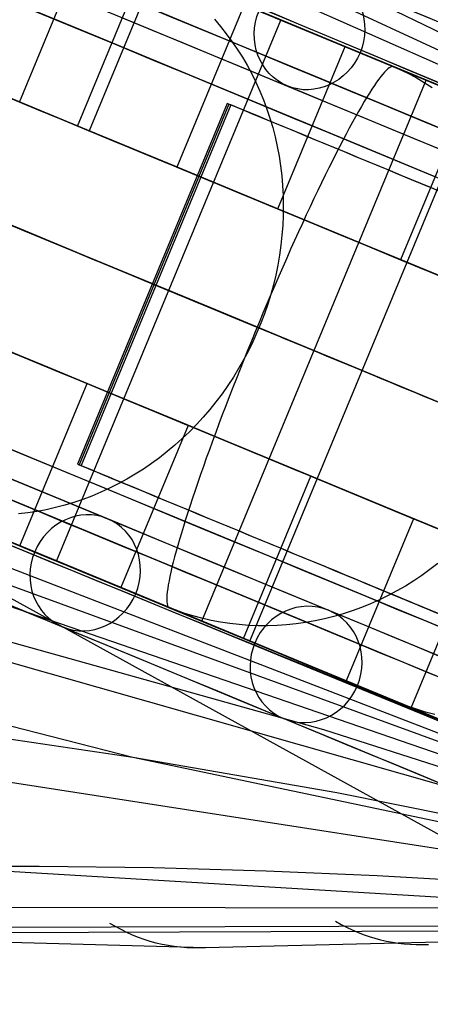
# Model space of a CAD drawing. Extents: x -3378 to 3007, y -425 to 173.
# Tile 382 of 396: x 2902 to 2923, y -282 to -231. Entities that reach past the tile are written whole.
import ezdxf

# ---------------------------------------------------------------- set-up
doc = ezdxf.new("R2010")
doc.units = 0
doc.layers.add('PREDEFINITO', color=7, linetype='CONTINUOUS')

msp = doc.modelspace()

# ---------------------------------------------------------------- linework, layer by layer
at = {"layer": 'PREDEFINITO'}
for p, q in [((2960.404, -249.894, 2115.522), (2779.992, -174.465, 1658.698)), ((2960.404, -249.894, 2249.021), (2818.582, -187.079, 1878.796)), ((2960.403, -249.891, 2382.227), (2855.009, -198.53, 2100.257)), ((2948.925, -277.607, 2115.522), (2768.018, -203.372, 1658.698)), ((2957.88, -248.846, 2050.273), (2896.81, -220.407, 2079.843)), ((2948.924, -277.607, 2249.021), (2804.225, -221.74, 1878.796)), ((2901.716, -235.324, 1807.51), (2905.16, -227.009, 1807.51)), ((2904.68, -236.551, 3041.551), (2908.124, -228.237, 3041.551)), ((2908.726, -228.486, 3035.586), (2905.282, -236.801, 3035.586)), ((2915.427, -231.272, 1849.154), (2909.982, -229.013, 1834.146)), ((2913.213, -230.345, 1843.793), (2909.769, -238.659, 1843.793)), ((2903.612, -258.84, 1878.513), (2915.093, -231.123, 1878.513)), ((2911.685, -231.085, 1799.926), (2911.998, -231.449, 1799.731)), ((2911.998, -231.449, 1799.731), (2912.298, -231.825, 1799.54)), ((2914.805, -231.016, 3035.274), (2937.144, -240.239, 3037.307)), ((2915.093, -231.123, 1878.513), (2923.84, -234.746, 1875.296)), ((2920.572, -233.405, 1864.285), (2915.427, -231.272, 1849.154)), ((2912.298, -231.825, 1799.54), (2912.585, -232.213, 1799.352)), ((2917.269, -232.025, 1838.562), (2920.705, -233.448, 1837.09)), ((2912.585, -232.213, 1799.352), (2912.859, -232.612, 1799.167)), ((2914.932, -240.798, 1841.608), (2918.376, -232.483, 1841.608)), ((2912.859, -232.612, 1799.167), (2913.118, -233.022, 1798.987)), ((2913.118, -233.022, 1798.987), (2913.364, -233.442, 1798.81)), ((2913.364, -233.442, 1798.81), (2913.596, -233.872, 1798.638)), ((2925.413, -235.411, 1879.533), (2920.572, -233.405, 1864.285)), ((2920.702, -233.533, 3048.49), (2920.635, -233.573, 3049.002)), ((2920.762, -233.51, 3047.977), (2920.702, -233.533, 3048.49)), ((2920.705, -233.448, 1837.09), (2921.147, -233.64, 1836.899)), ((2920.815, -233.503, 3047.462), (2920.762, -233.51, 3047.977)), ((2920.861, -233.513, 3046.946), (2920.815, -233.503, 3047.462)), ((2921.193, -233.65, 3042.962), (2920.861, -233.513, 3046.946)), ((2913.596, -233.872, 1798.638), (2913.813, -234.312, 1798.471)), ((2920.206, -234.018, 3051.513), (2920.101, -234.156, 3052.002)), ((2920.304, -233.897, 3051.02), (2920.206, -234.018, 3051.513)), ((2920.396, -233.792, 3050.521), (2920.304, -233.897, 3051.02)), ((2920.482, -233.703, 3050.018), (2920.396, -233.792, 3050.521)), ((2920.562, -233.63, 3049.512), (2920.482, -233.703, 3050.018)), ((2920.635, -233.573, 3049.002), (2920.562, -233.63, 3049.512)), ((2921.147, -233.64, 1836.899), (2921.58, -233.849, 1836.709)), ((2921.58, -233.849, 1836.709), (2922.007, -234.074, 1836.519)), ((2922.521, -234.2, 3027.027), (2921.691, -233.856, 3036.986)), ((2911.041, -261.917, 3027.027), (2922.521, -234.2, 3027.027)), ((2913.813, -234.312, 1798.471), (2914.015, -234.76, 1798.308)), ((2919.874, -234.477, 3052.959), (2919.752, -234.661, 3053.428)), ((2919.991, -234.309, 3052.484), (2919.874, -234.477, 3052.959)), ((2920.101, -234.156, 3052.002), (2919.991, -234.309, 3052.484)), ((2922.007, -234.074, 1836.519), (2922.424, -234.315, 1836.33)), ((2922.424, -234.315, 1836.33), (2922.833, -234.571, 1836.141)), ((2914.015, -234.76, 1798.308), (2914.202, -235.216, 1798.15)), ((2919.625, -234.86, 3053.889), (2919.492, -235.074, 3054.341)), ((2919.752, -234.661, 3053.428), (2919.625, -234.86, 3053.889)), ((2912.333, -235.392, 3026.161), (2904.68, -253.87, 3026.161)), ((2912.428, -235.431, 3025.166), (2904.774, -253.909, 3025.166)), ((2912.522, -235.47, 3024.172), (2904.868, -253.948, 3024.172)), ((2912.333, -235.392, 3026.161), (2912.522, -235.47, 3024.172)), ((2913.509, -262.939, 1912.758), (2924.99, -235.223, 1912.758)), ((2914.202, -235.216, 1798.15), (2914.373, -235.68, 1797.997)), ((2919.211, -235.546, 3055.219), (2919.063, -235.803, 3055.643)), ((2919.354, -235.303, 3054.785), (2919.211, -235.546, 3055.219)), ((2919.492, -235.074, 3054.341), (2919.354, -235.303, 3054.785)), ((2924.663, -235.087, 1877.933), (2921.219, -243.402, 1877.933)), ((2914.373, -235.68, 1797.997), (2914.53, -236.151, 1797.849)), ((2919.063, -235.803, 3055.643), (2918.91, -236.074, 3056.057)), ((2905.282, -236.801, 3035.586), (2904.68, -236.551, 3041.551)), ((2914.53, -236.151, 1797.849), (2914.67, -236.629, 1797.707)), ((2918.753, -236.358, 3056.461), (2918.592, -236.656, 3056.853)), ((2918.91, -236.074, 3056.057), (2918.753, -236.358, 3056.461)), ((2914.67, -236.629, 1797.707), (2914.795, -237.113, 1797.57)), ((2918.426, -236.966, 3057.233), (2918.257, -237.289, 3057.6)), ((2918.592, -236.656, 3056.853), (2918.426, -236.966, 3057.233)), ((2914.795, -237.113, 1797.57), (2914.903, -237.602, 1797.44)), ((2918.257, -237.289, 3057.6), (2918.083, -237.623, 3057.956)), ((2914.903, -237.602, 1797.44), (2914.996, -238.096, 1797.315)), ((2917.906, -237.97, 3058.298), (2917.726, -238.327, 3058.626)), ((2918.083, -237.623, 3057.956), (2917.906, -237.97, 3058.298)), ((2914.996, -238.096, 1797.315), (2915.072, -238.594, 1797.196)), ((2917.726, -238.327, 3058.626), (2917.543, -238.695, 3058.941)), ((2909.769, -238.659, 1843.793), (2914.932, -240.798, 1841.608)), ((2915.072, -238.594, 1797.196), (2915.132, -239.096, 1797.084)), ((2917.357, -239.074, 3059.241), (2917.168, -239.462, 3059.526)), ((2917.543, -238.695, 3058.941), (2917.357, -239.074, 3059.241)), ((2921.755, -266.355, 1947.047), (2933.236, -238.638, 1947.047)), ((2948.922, -277.608, 2382.227), (2838.08, -239.401, 2100.257)), ((2915.132, -239.096, 1797.084), (2915.175, -239.601, 1796.978)), ((2917.168, -239.462, 3059.526), (2916.977, -239.86, 3059.797)), ((2915.175, -239.601, 1796.978), (2915.202, -240.108, 1796.878)), ((2916.977, -239.86, 3059.797), (2916.783, -240.267, 3060.052)), ((2915.202, -240.108, 1796.878), (2915.212, -240.618, 1796.785)), ((2916.783, -240.267, 3060.052), (2916.588, -240.683, 3060.292)), ((2915.212, -240.618, 1796.785), (2915.206, -241.128, 1796.699)), ((2916.588, -240.683, 3060.292), (2916.391, -241.106, 3060.516)), ((2915.206, -241.128, 1796.699), (2915.183, -241.639, 1796.619)), ((2916.192, -241.537, 3060.723), (2915.992, -241.974, 3060.914)), ((2916.391, -241.106, 3060.516), (2916.192, -241.537, 3060.723)), ((2915.183, -241.639, 1796.619), (2915.144, -242.151, 1796.547)), ((2915.992, -241.974, 3060.914), (2915.791, -242.418, 3061.089)), ((2915.144, -242.151, 1796.547), (2915.089, -242.661, 1796.481)), ((2915.791, -242.418, 3061.089), (2915.589, -242.868, 3061.247)), ((2915.089, -242.661, 1796.481), (2915.017, -243.171, 1796.423)), ((2915.589, -242.868, 3061.247), (2915.387, -243.324, 3061.387)), ((2915.017, -243.171, 1796.423), (2914.929, -243.678, 1796.371)), ((2915.387, -243.324, 3061.387), (2915.184, -243.784, 3061.511)), ((2921.219, -243.402, 1877.933), (2926.474, -245.579, 1876.024)), ((2914.929, -243.678, 1796.371), (2914.824, -244.184, 1796.327)), ((2915.184, -243.784, 3061.511), (2914.981, -244.249, 3061.617)), ((2908.506, -244.631, 3026.161), (2908.695, -244.709, 3024.172)), ((2914.824, -244.184, 1796.327), (2914.704, -244.686, 1796.29)), ((2914.981, -244.249, 3061.617), (2914.779, -244.717, 3061.705)), ((2914.704, -244.686, 1796.29), (2914.568, -245.185, 1796.261)), ((2914.779, -244.717, 3061.705), (2914.577, -245.188, 3061.776)), ((2914.577, -245.188, 3061.776), (2914.375, -245.662, 3061.83)), ((2914.568, -245.185, 1796.261), (2914.416, -245.679, 1796.239)), ((2914.174, -246.138, 3061.865), (2913.975, -246.616, 3061.883)), ((2914.375, -245.662, 3061.83), (2914.174, -246.138, 3061.865)), ((2914.416, -245.679, 1796.239), (2914.248, -246.169, 1796.224)), ((2913.975, -246.616, 3061.883), (2913.777, -247.094, 3061.883)), ((2914.248, -246.169, 1796.224), (2914.065, -246.653, 1796.217)), ((2913.777, -247.094, 3061.883), (2913.58, -247.573, 3061.865)), ((2913.867, -247.132, 1796.217), (2913.654, -247.603, 1796.224)), ((2914.065, -246.653, 1796.217), (2913.867, -247.132, 1796.217)), ((2913.58, -247.573, 3061.865), (2913.385, -248.051, 3061.83)), ((2913.654, -247.603, 1796.224), (2913.426, -248.068, 1796.239)), ((2907.511, -268.901, 2545.397), (2826.81, -248.148, 2344.352)), ((2913.426, -248.068, 1796.239), (2913.184, -248.525, 1796.261)), ((2913.385, -248.051, 3061.83), (2913.193, -248.529, 3061.776)), ((2913.184, -248.525, 1796.261), (2912.928, -248.974, 1796.29)), ((2913.193, -248.529, 3061.776), (2913.002, -249.005, 3061.705)), ((2912.928, -248.974, 1796.29), (2912.658, -249.415, 1796.327)), ((2913.002, -249.005, 3061.705), (2912.815, -249.48, 3061.617)), ((2881.059, -249.506, 3032.46), (2903.333, -258.711, 3035.274)), ((2912.658, -249.415, 1796.327), (2912.374, -249.846, 1796.371)), ((2912.815, -249.48, 3061.617), (2912.63, -249.952, 3061.511)), ((2901.732, -258.061, 1843.793), (2905.176, -249.746, 1843.793)), ((2905.176, -249.746, 1843.793), (2910.34, -251.885, 1841.608)), ((2912.374, -249.846, 1796.371), (2912.077, -250.267, 1796.423)), ((2912.63, -249.952, 3061.511), (2912.447, -250.42, 3061.387)), ((2911.768, -250.678, 1796.481), (2911.446, -251.079, 1796.547)), ((2912.077, -250.267, 1796.423), (2911.768, -250.678, 1796.481)), ((2912.447, -250.42, 3061.387), (2912.268, -250.886, 3061.247)), ((2911.446, -251.079, 1796.547), (2911.112, -251.468, 1796.619)), ((2912.268, -250.886, 3061.247), (2912.093, -251.346, 3061.089)), ((2911.112, -251.468, 1796.619), (2910.767, -251.845, 1796.699)), ((2912.093, -251.346, 3061.089), (2911.921, -251.803, 3060.914)), ((2910.34, -251.885, 1841.608), (2906.896, -260.2, 1841.608)), ((2910.767, -251.845, 1796.699), (2910.41, -252.211, 1796.785)), ((2911.921, -251.803, 3060.914), (2911.753, -252.254, 3060.723)), ((2910.043, -252.563, 1796.878), (2909.665, -252.903, 1796.978)), ((2910.41, -252.211, 1796.785), (2910.043, -252.563, 1796.878)), ((2911.589, -252.699, 3060.516), (2911.429, -253.137, 3060.292)), ((2911.753, -252.254, 3060.723), (2911.589, -252.699, 3060.516)), ((2909.665, -252.903, 1796.978), (2909.277, -253.229, 1797.084)), ((2911.429, -253.137, 3060.292), (2911.273, -253.569, 3060.052)), ((2946.399, -276.563, 2050.273), (2883.107, -253.489, 2079.843)), ((2908.88, -253.542, 1797.196), (2908.474, -253.841, 1797.315)), ((2909.277, -253.229, 1797.084), (2908.88, -253.542, 1797.196)), ((2911.273, -253.569, 3060.052), (2911.123, -253.994, 3059.797)), ((2904.68, -253.87, 3026.161), (2904.868, -253.948, 3024.172)), ((2908.059, -254.124, 1797.44), (2907.637, -254.394, 1797.57)), ((2908.474, -253.841, 1797.315), (2908.059, -254.124, 1797.44)), ((2911.123, -253.994, 3059.797), (2910.976, -254.41, 3059.526)), ((2907.206, -254.648, 1797.707), (2906.769, -254.886, 1797.849)), ((2907.637, -254.394, 1797.57), (2907.206, -254.648, 1797.707)), ((2910.976, -254.41, 3059.526), (2910.835, -254.819, 3059.241)), ((2913.182, -262.804, 1877.933), (2916.626, -254.489, 1877.933)), ((2916.626, -254.489, 1877.933), (2921.882, -256.666, 1876.024)), ((2906.326, -255.109, 1797.997), (2905.876, -255.315, 1798.15)), ((2906.769, -254.886, 1797.849), (2906.326, -255.109, 1797.997)), ((2910.699, -255.218, 3058.941), (2910.568, -255.608, 3058.626)), ((2910.835, -254.819, 3059.241), (2910.699, -255.218, 3058.941)), ((2904.962, -255.68, 1798.471), (2904.498, -255.837, 1798.638)), ((2905.421, -255.506, 1798.308), (2904.962, -255.68, 1798.471)), ((2905.876, -255.315, 1798.15), (2905.421, -255.506, 1798.308)), ((2910.568, -255.608, 3058.626), (2910.443, -255.988, 3058.298)), ((2948.922, -277.607, 2515.506), (2872.566, -255.879, 2322.987)), ((2903.085, -256.207, 1799.167), (2902.61, -256.296, 1799.352)), ((2903.559, -256.101, 1798.987), (2903.085, -256.207, 1799.167)), ((2904.03, -255.977, 1798.81), (2903.559, -256.101, 1798.987)), ((2904.498, -255.837, 1798.638), (2904.03, -255.977, 1798.81)), ((2910.443, -255.988, 3058.298), (2910.323, -256.358, 3057.956)), ((2893.112, -256.244, 3024.077), (2930.822, -277.066, 3006.202)), ((2903.954, -258.971, 1849.154), (2898.506, -256.718, 1834.146)), ((2902.133, -256.367, 1799.54), (2901.655, -256.421, 1799.731)), ((2902.61, -256.296, 1799.352), (2902.133, -256.367, 1799.54)), ((2910.209, -256.717, 3057.6), (2910.101, -257.065, 3057.233)), ((2910.323, -256.358, 3057.956), (2910.209, -256.717, 3057.6)), ((2921.882, -256.666, 1876.024), (2918.438, -264.981, 1876.024)), ((2910.101, -257.065, 3057.233), (2909.998, -257.402, 3056.853)), ((2909.902, -257.726, 3056.461), (2909.812, -258.038, 3056.057)), ((2909.998, -257.402, 3056.853), (2909.902, -257.726, 3056.461)), ((2909.812, -258.038, 3056.057), (2909.729, -258.338, 3055.643)), ((2903.333, -258.711, 3035.274), (2925.651, -267.986, 3037.307)), ((2909.652, -258.624, 3055.219), (2909.581, -258.897, 3054.785)), ((2909.729, -258.338, 3055.643), (2909.652, -258.624, 3055.219)), ((2912.359, -262.463, 1875.296), (2903.612, -258.84, 1878.513)), ((2909.1, -261.101, 1864.285), (2903.954, -258.971, 1849.154)), ((2909.517, -259.157, 3054.341), (2909.459, -259.402, 3053.889)), ((2909.581, -258.897, 3054.785), (2909.517, -259.157, 3054.341)), ((2923.122, -258.964, 1832.34), (2922.72, -259.275, 1832.44)), ((2909.225, -261.164, 1837.09), (2905.789, -259.741, 1838.562)), ((2909.409, -259.633, 3053.428), (2909.365, -259.849, 3052.959)), ((2909.459, -259.402, 3053.889), (2909.409, -259.633, 3053.428)), ((2922.308, -259.571, 1832.546), (2921.888, -259.853, 1832.656)), ((2922.72, -259.275, 1832.44), (2922.308, -259.571, 1832.546)), ((2909.298, -260.237, 3052.002), (2909.275, -260.408, 3051.513)), ((2909.328, -260.05, 3052.484), (2909.298, -260.237, 3052.002)), ((2909.365, -259.849, 3052.959), (2909.328, -260.05, 3052.484)), ((2921.46, -260.119, 1832.773), (2921.024, -260.371, 1832.894)), ((2921.888, -259.853, 1832.656), (2921.46, -260.119, 1832.773)), ((2909.249, -260.703, 3050.521), (2909.247, -260.827, 3050.018)), ((2909.259, -260.563, 3051.02), (2909.249, -260.703, 3050.521)), ((2909.275, -260.408, 3051.513), (2909.259, -260.563, 3051.02)), ((2920.581, -260.607, 1833.021), (2920.131, -260.827, 1833.152)), ((2921.024, -260.371, 1832.894), (2920.581, -260.607, 1833.021)), ((2917.285, -267.486, 2301.665), (2895.029, -261.257, 2312.288)), ((2913.942, -263.106, 1879.533), (2909.1, -261.101, 1864.285)), ((2909.673, -261.34, 1836.899), (2909.225, -261.164, 1837.09)), ((2909.247, -260.827, 3050.018), (2909.252, -260.934, 3049.512)), ((2909.252, -260.934, 3049.512), (2909.264, -261.026, 3049.002)), ((2909.264, -261.026, 3049.002), (2909.283, -261.101, 3048.49)), ((2909.283, -261.101, 3048.49), (2909.308, -261.16, 3047.977)), ((2909.308, -261.16, 3047.977), (2909.341, -261.203, 3047.462)), ((2909.341, -261.203, 3047.462), (2909.381, -261.229, 3046.946)), ((2909.381, -261.229, 3046.946), (2909.713, -261.366, 3042.962)), ((2919.213, -261.218, 1833.428), (2918.746, -261.389, 1833.573)), ((2919.675, -261.031, 1833.288), (2919.213, -261.218, 1833.428)), ((2920.131, -260.827, 1833.152), (2919.675, -261.031, 1833.288)), ((2922.169, -261.114, 3027.856), (2922.31, -261.173, 3025.862)), ((2910.127, -261.5, 1836.709), (2909.673, -261.34, 1836.899)), ((2910.588, -261.642, 1836.519), (2910.127, -261.5, 1836.709)), ((2910.211, -261.573, 3036.986), (2911.041, -261.917, 3027.027)), ((2911.053, -261.767, 1836.33), (2910.588, -261.642, 1836.519)), ((2911.523, -261.875, 1836.141), (2911.053, -261.767, 1836.33)), ((2917.799, -261.681, 1833.875), (2917.321, -261.801, 1834.032)), ((2918.275, -261.544, 1833.722), (2917.799, -261.681, 1833.875)), ((2918.746, -261.389, 1833.573), (2918.275, -261.544, 1833.722)), ((2911.997, -261.966, 1835.954), (2911.523, -261.875, 1836.141)), ((2912.475, -262.039, 1835.768), (2911.997, -261.966, 1835.954)), ((2912.956, -262.095, 1835.584), (2912.475, -262.039, 1835.768)), ((2913.439, -262.133, 1835.401), (2912.956, -262.095, 1835.584)), ((2913.924, -262.153, 1835.221), (2913.439, -262.133, 1835.401)), ((2914.41, -262.156, 1835.043), (2913.924, -262.153, 1835.221)), ((2914.897, -262.14, 1834.867), (2914.41, -262.156, 1835.043)), ((2915.384, -262.108, 1834.694), (2914.897, -262.14, 1834.867)), ((2915.87, -262.057, 1834.524), (2915.384, -262.108, 1834.694)), ((2916.356, -261.989, 1834.356), (2915.87, -262.057, 1834.524)), ((2916.839, -261.904, 1834.192), (2916.356, -261.989, 1834.356)), ((2917.321, -261.801, 1834.032), (2916.839, -261.904, 1834.192)), ((2922.391, -266.618, 1910.006), (2913.509, -262.939, 1912.758)), ((2918.476, -264.985, 1894.889), (2913.942, -263.106, 1879.533)), ((2948.919, -277.607, 2781.96), (2861.837, -264.037, 2567.751)), ((2921.108, -266.086, 1872.078), (2917.609, -264.637, 1873.365)), ((2922.702, -266.737, 1910.346), (2918.476, -264.985, 1894.889)), ((2921.564, -266.266, 1871.912), (2921.108, -266.086, 1872.078)), ((2922.026, -266.428, 1871.745), (2921.564, -266.266, 1871.912)), ((2930.749, -270.08, 1944.762), (2921.755, -266.355, 1947.047)), ((2922.495, -266.574, 1871.579), (2922.026, -266.428, 1871.745)), ((2922.968, -266.703, 1871.414), (2922.495, -266.574, 1871.579)), ((2926.618, -268.362, 1925.897), (2922.702, -266.737, 1910.346)), ((2907.511, -268.901, 2545.397), (2896.268, -267.243, 2551.112)), ((2948.924, -277.607, 2286.586), (2917.285, -267.486, 2301.665)), ((2948.92, -277.609, 2648.8), (2907.511, -268.901, 2545.397)), ((2917.948, -270.719, 2540.034), (2907.511, -268.901, 2545.397)), ((2928.319, -272.785, 2534.681), (2917.948, -270.719, 2540.034)), ((2902.722, -274.483, 2786.23), (2896.785, -274.485, 2788.768)), ((2948.919, -277.593, 2915.568), (2896.785, -274.485, 2788.768)), ((2908.569, -274.56, 2783.548), (2902.722, -274.483, 2786.23)), ((2914.334, -274.719, 2780.739), (2908.569, -274.56, 2783.548)), ((2920.026, -274.961, 2777.825), (2914.334, -274.719, 2780.739)), ((2925.654, -275.286, 2774.823), (2920.026, -274.961, 2777.825)), ((2843.549, -276.828, 2804.518), (2911.23, -278.629, 2952.166)), ((2946.222, -276.651, 3038.507), (2861.24, -276.533, 2857.777)), ((2946.222, -276.651, 3038.507), (2861.24, -276.533, 2857.777)), ((2947.51, -277.468, 3035.888), (2863.823, -277.736, 2856.575)), ((2948.922, -277.715, 3033.201), (2866.623, -278.01, 2855.289)), ((2911.23, -278.629, 2952.166), (2948.922, -277.715, 3033.201))]:
    msp.add_line(p, q, dxfattribs=at)
at = {"layer": 'PREDEFINITO', "extrusion": (0.333728, -0.138234, 0.932479)}
msp.add_circle((902.028, -1929.271, 2724.677), 3, dxfattribs=at)
at = {"layer": 'PREDEFINITO', "extrusion": (-0.333728, 0.138234, -0.932479)}
msp.add_circle((-872.028, -1929.271, -2724.677), 3, dxfattribs=at)
at = {"layer": 'PREDEFINITO', "extrusion": (-0.291728, 0.120838, -0.948838)}
msp.add_circle((-872.028, -2059.495, -2664.441), 3, dxfattribs=at)
at = {"layer": 'PREDEFINITO', "extrusion": (-0.382683, -0.92388, 1.48291e-15)}
msp.add_arc((2855.726, 2295, -897.634), 765.607, 90.328796, 179.999998, dxfattribs=at)
at = {"layer": 'PREDEFINITO', "extrusion": (-0.382683, -0.92388, 8.47377e-16)}
msp.add_arc((2085.726, 2115, -897.634), 765.607, 270.328797, 359.999997, dxfattribs=at)
at = {"layer": 'PREDEFINITO', "extrusion": (-0.382683, -0.92388, -2.23212e-16)}
msp.add_arc((2855.726, 2295, -902.028), 755, 91.138407, 179.999998, dxfattribs=at)
at = {"layer": 'PREDEFINITO', "extrusion": (-0.382683, -0.92388, -7.97186e-16)}
msp.add_arc((2085.726, 2115, -902.028), 755, 271.138411, 359.999994, dxfattribs=at)
at = {"layer": 'PREDEFINITO', "extrusion": (0.382683, 0.92388, -1.1978e-15)}
msp.add_arc((-2855.73, 2294, 905.028), 747.999, 359.999975, 88.076932, dxfattribs=at)
at = {"layer": 'PREDEFINITO', "extrusion": (-0.382683, -0.92388, 1.33089e-16)}
msp.add_arc((2085.731, 2114, -905.028), 747.999, 271.923078, 0.000014, dxfattribs=at)
at = {"layer": 'PREDEFINITO', "extrusion": (-0.382683, -0.92388, -8.78413e-16)}
for centre in [(2855.726, 2295, -902.028), (2855.726, 2295, -893.028)]:
    msp.add_arc(centre, 751, 91.449718, 179.999998, dxfattribs=at)
at = {"layer": 'PREDEFINITO', "extrusion": (-0.382683, -0.92388, 4.55473e-16)}
msp.add_arc((2085.726, 2115, -902.028), 751, 271.449717, 359.999999, dxfattribs=at)
at = {"layer": 'PREDEFINITO', "extrusion": (0.382683, 0.92388, 9.57203e-16)}
msp.add_arc((-2855.73, 2294, 902.028), 750.999, 359.999975, 88.076932, dxfattribs=at)
at = {"layer": 'PREDEFINITO', "extrusion": (-0.382683, -0.92388, -6.50676e-16)}
msp.add_arc((2855.726, 2295, -900.028), 751, 91.449718, 179.999998, dxfattribs=at)
at = {"layer": 'PREDEFINITO', "extrusion": (-0.382683, -0.92388, -2.1147e-15)}
msp.add_arc((2085.726, 2115, -900.028), 751, 271.449718, 359.999999, dxfattribs=at)
at = {"layer": 'PREDEFINITO', "extrusion": (0.382683, 0.92388, -2.01245e-16)}
msp.add_arc((-2855.726, 2295, 902.028), 744.999, 0.000002, 88.076906, dxfattribs=at)
at = {"layer": 'PREDEFINITO', "extrusion": (0.382683, 0.92388, -5.36653e-16)}
msp.add_arc((-2085.726, 2115, 902.028), 744.999, 180, 268.076908, dxfattribs=at)
at = {"layer": 'PREDEFINITO', "extrusion": (-0.382683, -0.92388, -1.67704e-16)}
msp.add_arc((2085.731, 2114, -902.028), 744.999, 271.923078, 0.000014, dxfattribs=at)
at = {"layer": 'PREDEFINITO', "extrusion": (0.382683, 0.92388, 1.74412e-15)}
msp.add_arc((-2855.73, 2294, 902.028), 744.999, 359.999975, 88.076932, dxfattribs=at)
at = {"layer": 'PREDEFINITO', "extrusion": (-0.382683, -0.92388, 5.94126e-16)}
msp.add_arc((2085.731, 2114, -902.028), 750.999, 271.923078, 0.000014, dxfattribs=at)
at = {"layer": 'PREDEFINITO', "extrusion": (0.382683, 0.92388, 9.98169e-16)}
msp.add_arc((-2855.73, 2294, 899.028), 747.999, 359.999975, 88.076932, dxfattribs=at)
at = {"layer": 'PREDEFINITO', "extrusion": (-0.382683, -0.92388, 4.69571e-16)}
msp.add_arc((2855.726, 2295, -900.028), 744.999, 91.923096, 179.999997, dxfattribs=at)
at = {"layer": 'PREDEFINITO', "extrusion": (-0.382683, -0.92388, -2.75035e-15)}
msp.add_arc((2085.726, 2115, -900.028), 744.999, 271.923094, 360, dxfattribs=at)
at = {"layer": 'PREDEFINITO', "extrusion": (-0.382683, -0.92388, 1.99634e-16)}
msp.add_arc((2085.731, 2114, -899.028), 747.999, 271.923078, 0.000014, dxfattribs=at)
at = {"layer": 'PREDEFINITO', "extrusion": (-0.382683, -0.92388, 4.94557e-16)}
msp.add_arc((2855.726, 2295, -902.028), 735, 92.729396, 180.000003, dxfattribs=at)
at = {"layer": 'PREDEFINITO', "extrusion": (-0.382683, -0.92388, 1.73095e-15)}
msp.add_arc((2085.726, 2115, -902.028), 735, 272.729402, 359.999996, dxfattribs=at)
at = {"layer": 'PREDEFINITO', "extrusion": (-0.382683, -0.92388, 6.22162e-16)}
msp.add_arc((2855.726, 2295, -887.028), 770, 90, 180, dxfattribs=at)
at = {"layer": 'PREDEFINITO', "extrusion": (-0.382683, -0.92388, -1.68873e-15)}
msp.add_arc((2085.726, 2115, -887.028), 770, 270, 0, dxfattribs=at)
at = {"layer": 'PREDEFINITO', "extrusion": (-0.382683, -0.92388, -3.57872e-15)}
msp.add_arc((2085.726, 2115, -893.028), 751, 271.449718, 359.999999, dxfattribs=at)
at = {"layer": 'PREDEFINITO', "extrusion": (-0.382683, -0.92388, -1.68461e-15)}
msp.add_arc((2855.726, 2295, -893.028), 748, 91.685444, 179.999998, dxfattribs=at)
at = {"layer": 'PREDEFINITO', "extrusion": (-0.382683, -0.92388, -2.5104e-15)}
msp.add_arc((2085.726, 2115, -893.028), 748, 271.685443, 359.999999, dxfattribs=at)
at = {"layer": 'PREDEFINITO', "extrusion": (-0.382683, -0.92388, -6.03735e-16)}
msp.add_arc((2855.726, 2295, -893.028), 744.999, 91.923096, 179.999997, dxfattribs=at)
at = {"layer": 'PREDEFINITO', "extrusion": (-0.382683, -0.92388, -3.32054e-15)}
msp.add_arc((2085.726, 2115, -893.028), 744.999, 271.923094, 360, dxfattribs=at)
at = {"layer": 'PREDEFINITO', "extrusion": (-0.382683, -0.92388, 2.11844e-16)}
msp.add_arc((2855.726, 2295, -876.421), 765.607, 90.328796, 179.999998, dxfattribs=at)
at = {"layer": 'PREDEFINITO', "extrusion": (-0.382683, -0.92388, -3.1474e-15)}
msp.add_arc((2085.726, 2115, -876.421), 765.607, 270.328797, 359.999997, dxfattribs=at)
at = {"layer": 'PREDEFINITO', "extrusion": (-0.382683, -0.92388, 5.85608e-16)}
msp.add_arc((2855.726, 2295, -881.028), 751, 91.449718, 179.999998, dxfattribs=at)
at = {"layer": 'PREDEFINITO', "extrusion": (-0.382683, -0.92388, -1.04108e-15)}
msp.add_arc((2085.726, 2115, -881.028), 751, 271.449718, 359.999999, dxfattribs=at)
at = {"layer": 'PREDEFINITO', "extrusion": (-0.382683, -0.92388, -5.29882e-16)}
msp.add_arc((2855.726, 2295, -887.028), 735, 92.729396, 180.000003, dxfattribs=at)
at = {"layer": 'PREDEFINITO', "extrusion": (-0.382683, -0.92388, 7.06509e-17)}
msp.add_arc((2085.726, 2115, -887.028), 735, 272.729402, 359.999996, dxfattribs=at)
at = {"layer": 'PREDEFINITO', "extrusion": (-0.382683, -0.92388, -6.60631e-17)}
msp.add_arc((2855.726, 2295, -881.028), 748, 91.685444, 179.999998, dxfattribs=at)
at = {"layer": 'PREDEFINITO', "extrusion": (-0.382683, -0.92388, -1.58552e-15)}
msp.add_arc((2085.726, 2115, -881.028), 748, 271.685443, 359.999999, dxfattribs=at)
at = {"layer": 'PREDEFINITO', "extrusion": (-0.382683, -0.92388, -4.36031e-16)}
msp.add_arc((2855.726, 2295, -881.028), 744.999, 91.923096, 179.999997, dxfattribs=at)
at = {"layer": 'PREDEFINITO', "extrusion": (-0.382683, -0.92388, -1.27455e-15)}
msp.add_arc((2085.726, 2115, -881.028), 744.999, 271.923094, 360, dxfattribs=at)
at = {"layer": 'PREDEFINITO', "extrusion": (-0.382683, -0.92388, 7.48277e-16)}
msp.add_arc((2855.726, 2295, -874.028), 751, 91.449718, 179.999998, dxfattribs=at)
at = {"layer": 'PREDEFINITO', "extrusion": (-0.382683, -0.92388, -1.78936e-15)}
msp.add_arc((2085.726, 2115, -874.028), 751, 271.449718, 359.999999, dxfattribs=at)
at = {"layer": 'PREDEFINITO', "extrusion": (-0.382683, -0.92388, -2.55099e-16)}
msp.add_arc((2855.726, 2295, -872.028), 755, 91.138407, 179.999998, dxfattribs=at)
at = {"layer": 'PREDEFINITO', "extrusion": (-0.382683, -0.92388, -5.42086e-16)}
msp.add_arc((2085.726, 2115, -872.028), 755, 271.138411, 359.999994, dxfattribs=at)
at = {"layer": 'PREDEFINITO', "extrusion": (0.382683, 0.92388, 7.65263e-16)}
msp.add_arc((-2855.73, 2294, 875.028), 747.999, 359.999975, 88.076932, dxfattribs=at)
at = {"layer": 'PREDEFINITO', "extrusion": (-0.382683, -0.92388, -1.33089e-16)}
msp.add_arc((2085.731, 2114, -875.028), 747.999, 271.923078, 0.000014, dxfattribs=at)
at = {"layer": 'PREDEFINITO', "extrusion": (-0.382683, -0.92388, -1.13868e-15)}
msp.add_arc((2855.726, 2295, -872.028), 751, 91.449718, 179.999998, dxfattribs=at)
at = {"layer": 'PREDEFINITO', "extrusion": (-0.382683, -0.92388, -7.15744e-16)}
msp.add_arc((2085.726, 2115, -872.028), 751, 271.449717, 359.999999, dxfattribs=at)
at = {"layer": 'PREDEFINITO', "extrusion": (0.382683, 0.92388, 3.63077e-16)}
msp.add_arc((-2855.73, 2294, 872.028), 750.999, 359.999975, 88.076932, dxfattribs=at)
at = {"layer": 'PREDEFINITO', "extrusion": (-0.382683, -0.92388, 2.68327e-16)}
msp.add_arc((2855.726, 2295, -874.028), 744.999, 91.923096, 179.999997, dxfattribs=at)
at = {"layer": 'PREDEFINITO', "extrusion": (-0.382683, -0.92388, -6.70816e-16)}
msp.add_arc((2085.726, 2115, -874.028), 744.999, 271.923094, 360, dxfattribs=at)
at = {"layer": 'PREDEFINITO', "extrusion": (0.382683, 0.92388, 1.60996e-15)}
msp.add_arc((-2855.726, 2295, 872.028), 744.999, 0.000002, 88.076906, dxfattribs=at)
at = {"layer": 'PREDEFINITO', "extrusion": (0.382683, 0.92388, 1.27455e-15)}
msp.add_arc((-2085.726, 2115, 872.028), 744.999, 180, 268.076908, dxfattribs=at)
at = {"layer": 'PREDEFINITO', "extrusion": (-0.382683, -0.92388, 2.51556e-15)}
msp.add_arc((2085.731, 2114, -872.028), 744.999, 271.923078, 0.000014, dxfattribs=at)
at = {"layer": 'PREDEFINITO', "extrusion": (0.382683, 0.92388, -1.60996e-15)}
msp.add_arc((-2855.73, 2294, 872.028), 744.999, 359.999975, 88.076932, dxfattribs=at)
at = {"layer": 'PREDEFINITO', "extrusion": (-0.382683, -0.92388, 1.38629e-15)}
msp.add_arc((2085.731, 2114, -872.028), 750.999, 271.923078, 0.000014, dxfattribs=at)
at = {"layer": 'PREDEFINITO', "extrusion": (0.382683, 0.92388, 2.99451e-16)}
msp.add_arc((-2855.73, 2294, 869.028), 747.999, 359.999975, 88.076932, dxfattribs=at)
at = {"layer": 'PREDEFINITO', "extrusion": (-0.382683, -0.92388, -2.26252e-15)}
msp.add_arc((2085.731, 2114, -869.028), 747.999, 271.923078, 0.000014, dxfattribs=at)
at = {"layer": 'PREDEFINITO', "extrusion": (-0.382683, -0.92388, -1.41302e-16)}
msp.add_arc((2855.726, 2295, -872.028), 735, 92.729396, 180.000003, dxfattribs=at)
at = {"layer": 'PREDEFINITO', "extrusion": (-0.382683, -0.92388, 9.18462e-16)}
msp.add_arc((2085.726, 2115, -872.028), 735, 272.729402, 359.999996, dxfattribs=at)
at = {"layer": 'PREDEFINITO', "extrusion": (-0.786241, -0.578272, 0.217776)}
msp.add_arc((18823.793, -3839.633, -1751.333), 17992.674, 159.8255925, 160.5538188, dxfattribs=at)
at = {"layer": 'PREDEFINITO', "extrusion": (0.147056, -0.964857, -0.217776)}
msp.add_arc((19741.898, -4170.219, 269.756), 17992.674, 159.8255925, 160.5538188, dxfattribs=at)
at = {"layer": 'PREDEFINITO', "extrusion": (-0.382683, -0.92388, -1.49573e-12)}
msp.add_arc((2855.73, 2294.896, -897.028), 735.102, 92.893325, 95.856238, dxfattribs=at)
at = {"layer": 'PREDEFINITO', "extrusion": (-0.382683, -0.92388, -1.28162e-12)}
msp.add_arc((2855.73, 2294.896, -897.028), 734.102, 92.893325, 95.856238, dxfattribs=at)
at = {"layer": 'PREDEFINITO', "extrusion": (-0.382683, -0.92388, -1.16426e-12)}
msp.add_arc((2855.73, 2294.896, -897.028), 733.102, 92.893325, 95.856238, dxfattribs=at)
at = {"layer": 'PREDEFINITO', "extrusion": (0.382683, 0.92388, -7.19799e-13)}
msp.add_arc((-2855.73, 2294.896, 887.028), 735.102, 84.143762, 87.270626, dxfattribs=at)
at = {"layer": 'PREDEFINITO', "extrusion": (0.382683, 0.92388, -1.54521e-12)}
msp.add_arc((-2855.73, 2294.896, 887.028), 733.102, 84.143762, 87.106675, dxfattribs=at)
at = {"layer": 'PREDEFINITO', "extrusion": (0.382683, 0.92388, 1.12294e-12)}
msp.add_arc((-2855.73, 2294.896, 877.028), 735.102, 84.143762, 87.106675, dxfattribs=at)
at = {"layer": 'PREDEFINITO', "extrusion": (0.382683, 0.92388, 1.91938e-12)}
msp.add_arc((-2855.73, 2294.896, 877.028), 734.102, 84.143762, 87.106675, dxfattribs=at)
at = {"layer": 'PREDEFINITO', "extrusion": (0.382683, 0.92388, 2.17553e-12)}
msp.add_arc((-2855.73, 2294.896, 877.028), 733.102, 84.143762, 87.106675, dxfattribs=at)
at = {"layer": 'PREDEFINITO', "extrusion": (0.422178, 0.003703, 0.906505)}
msp.add_arc((-294.161, -1389.869, 3904.18), 10, 150.4704, 182.7061, dxfattribs=at)
at = {"layer": 'PREDEFINITO', "extrusion": (0.423438, 0.007982, 0.90589)}
msp.add_arc((-323.512, -1381.344, 3931.939), 10, 150.7597, 181.8795, dxfattribs=at)

doc.saveas('drawing.dxf')
